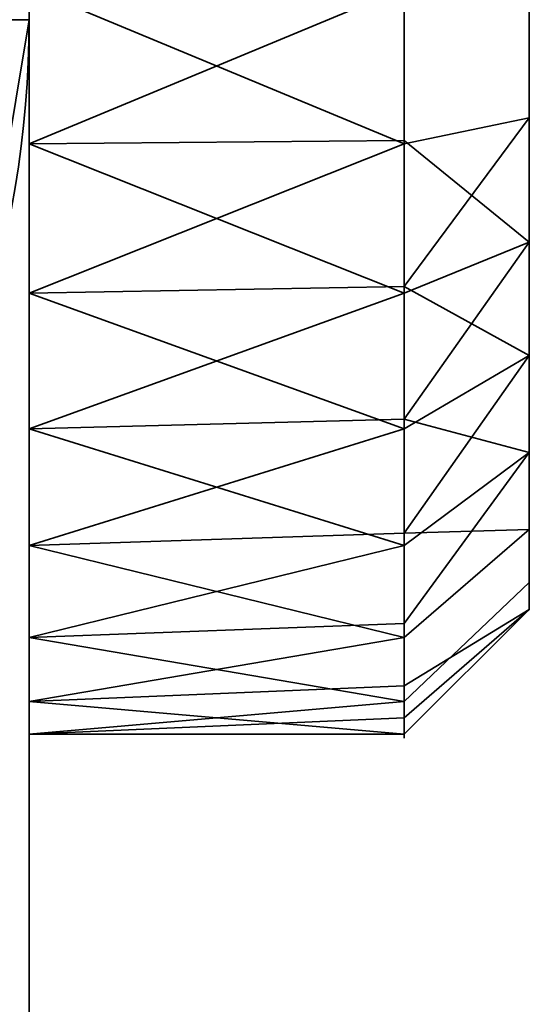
# Model space of a CAD drawing. Header units: millimetres. Extents: x -603 to 3703, y -115 to 193.
# Tile 627 of 656: x 3537.46 to 3539.5, y -23.56 to -19.63. Entities that reach past the tile are written whole.
import ezdxf

# ---------------------------------------------------------------- set-up
doc = ezdxf.new("R2010")
doc.units = ezdxf.units.MM
doc.layers.add('151', color=7, linetype='Continuous', true_color=0xffffff)

# ---------------------------------------------------------------- blocks, each defined once
blk = doc.blocks.new('UG_SURFACE_167')
at = {"layer": '151', "color": 252, "linetype": 'Continuous', "lineweight": 35}
for points in [[(2431.9999, -18, 2075.2499), (2431.9999, -29.92, 2075.2499), (3568.0001, -29.92, 2075.2499), (3568.0001, -18, 2075.2499)], [(2433.5001, -18, 2073.75), (3566.4999, -18, 2073.75), (3566.4999, -29.92, 2073.75), (2433.5001, -29.92, 2073.75)]]:
    blk.add_3dface(points, dxfattribs=at)
blk = doc.blocks.new('UG_SURFACE_170')
at = {"layer": '151', "color": 252, "linetype": 'Continuous', "lineweight": 35}
for points in [[(3535.5, -26, 331.25), (3537.4999, -26, 331.25), (3537.4999, -13, 331.25), (3535.5, -13, 331.25)], [(3535.5, -13, 322.25), (3537.4999, -13, 322.25), (3537.4999, -26, 322.25), (3535.5, -26, 322.25)], [(3537.4999, -20.1237, 329.6844), (3537.4999, -18.8763, 329.6844), (3537.4999, -13, 331.25), (3537.4999, -26, 331.25)], [(3537.4999, -26, 322.25), (3537.4999, -13, 322.25), (3537.4999, -19.5, 323.75), (3537.4999, -20.7202, 324.0094)], [(3539.5, -18.4832, 329.0339), (3539.5, -19.5, 329.25), (3539.5, -20.5168, 329.0339), (3539.5, -19.5, 326.75)], [(3537.4999, -18.8763, 329.6844), (3537.4999, -20.1237, 329.6844), (3539, -19.5, 329.75)], [(3539.5, -20.0198, 324.3046), (3539.5, -19.5, 324.25), (3539.5, -18.9802, 324.3046), (3539.5, -19.5, 326.75)], [(3537.4999, -20.1237, 329.6844), (3539, -20.1101, 329.6203), (3539, -19.5, 329.75)], [(3537.4999, -20.7202, 324.0094), (3537.4999, -19.5, 323.75), (3539, -20.1237, 323.8156)], [(3537.4999, -19.5, 323.75), (3539, -19.5, 323.75), (3539, -20.1237, 323.8156)], [(3539.5, -20.5168, 329.0339), (3539.5, -19.5, 329.25), (3539, -19.5, 329.75), (3539, -20.1101, 329.6203)], [(3539.5, -19.5, 324.25), (3539.5, -20.0198, 324.3046), (3539, -20.1237, 323.8156), (3539, -19.5, 323.75)], [(3539.5, -20.5168, 329.0339), (3539.5, -21.3579, 328.4228), (3539.5, -21.8776, 327.5225), (3539.5, -19.5, 326.75)], [(3539.5, -21.8776, 327.5225), (3539.5, -21.9863, 326.4887), (3539.5, -21.6651, 325.5), (3539.5, -19.5, 326.75)], [(3539.5, -21.6651, 325.5), (3539.5, -20.9695, 324.7274), (3539.5, -20.0198, 324.3046), (3539.5, -19.5, 326.75)], [(3537.2834, -20.9212, 316.75), (3537.4999, -19.627, 316.75), (3537.4238, -19.627, 317.1327), (3537.2102, -20.9041, 317.1327)], [(3537.2102, -20.9041, 314.3673), (3537.4238, -19.627, 314.3673), (3537.4999, -19.627, 314.75), (3537.2834, -20.9212, 314.75)], [(3537.2102, -20.9041, 336.3673), (3537.4238, -19.627, 336.3673), (3537.4999, -19.627, 336.75), (3537.2834, -20.9212, 336.75)], [(3537.2834, -20.9212, 338.75), (3537.4999, -19.627, 338.75), (3537.4238, -19.627, 339.1327), (3537.2102, -20.9041, 339.1327)], [(3537.4999, -19.627, 336.75), (3537.4999, -19.627, 338.75), (3537.2834, -20.9212, 338.75), (3537.2834, -20.9212, 336.75)], [(3537.4999, -19.627, 314.75), (3537.4999, -19.627, 316.75), (3537.2834, -20.9212, 316.75), (3537.2834, -20.9212, 314.75)], [(3539, -20.6935, 324.0693), (3539, -20.1237, 323.8156), (3539.5, -20.0198, 324.3046), (3539.5, -20.9695, 324.7274)], [(3539, -20.7202, 329.4906), (3539, -20.1101, 329.6203), (3537.4999, -20.1237, 329.6844)], [(3539, -20.1101, 329.6203), (3539, -20.7202, 329.4906), (3539.5, -20.5168, 329.0339)], [(3537.4999, -26, 331.25), (3537.4999, -21.2634, 329.1771), (3537.4999, -20.1237, 329.6844)], [(3539, -20.7202, 329.4906), (3537.4999, -20.1237, 329.6844), (3537.4999, -21.2634, 329.1771)], [(3539, -20.1237, 323.8156), (3539, -20.6935, 324.0693), (3537.4999, -20.7202, 324.0094)], [(3539.5, -20.5168, 329.0339), (3539, -20.7202, 329.4906), (3539, -21.2248, 329.124)], [(3539, -21.2248, 329.124), (3539, -21.7294, 328.7574), (3539.5, -21.3579, 328.4228), (3539.5, -20.5168, 329.0339)], [(3537.4999, -20.7202, 324.0094), (3539, -20.6935, 324.0693), (3539, -21.2634, 324.3229)], [(3539.5, -20.9695, 324.7274), (3539, -21.2634, 324.3229), (3539, -20.6935, 324.0693)], [(3537.4999, -26, 322.25), (3537.4999, -20.7202, 324.0094), (3537.4999, -21.7294, 324.7426)], [(3537.4999, -21.2634, 329.1771), (3539, -21.2248, 329.124), (3539, -20.7202, 329.4906)], [(3539, -21.2634, 324.3229), (3537.4999, -21.7294, 324.7426), (3537.4999, -20.7202, 324.0094)], [(3539, -21.6807, 324.7865), (3539, -21.2634, 324.3229), (3539.5, -20.9695, 324.7274), (3539.5, -21.6651, 325.5)], [(3539, -21.7294, 328.7574), (3539, -21.2248, 329.124), (3537.4999, -21.2634, 329.1771)], [(3537.4999, -22.0981, 328.25), (3537.4999, -21.2634, 329.1771), (3537.4999, -26, 331.25)], [(3537.4999, -21.2634, 329.1771), (3537.4999, -22.0981, 328.25), (3539, -21.7294, 328.7574)], [(3539, -21.2634, 324.3229), (3539, -21.6807, 324.7865), (3537.4999, -21.7294, 324.7426)], [(3539.5, -21.3579, 328.4228), (3539, -21.7294, 328.7574), (3539, -22.0413, 328.2172)], [(3539, -22.0413, 328.2172), (3539, -22.3532, 327.677), (3539.5, -21.8776, 327.5225), (3539.5, -21.3579, 328.4228)], [(3537.4999, -21.7294, 324.7426), (3539, -21.6807, 324.7865), (3539, -22.0981, 325.25)], [(3539.5, -21.6651, 325.5), (3539, -22.0981, 325.25), (3539, -21.6807, 324.7865)], [(3539, -22.2908, 325.8432), (3539, -22.0981, 325.25), (3539.5, -21.6651, 325.5), (3539.5, -21.9863, 326.4887)], [(3537.4999, -21.7294, 324.7426), (3537.4999, -22.3532, 325.8229), (3537.4999, -26, 322.25)], [(3537.4999, -22.0981, 328.25), (3539, -22.0413, 328.2172), (3539, -21.7294, 328.7574)], [(3539, -22.0981, 325.25), (3537.4999, -22.3532, 325.8229), (3537.4999, -21.7294, 324.7426)], [(3539.5, -21.9863, 326.4887), (3539.5, -21.8776, 327.5225), (3539, -22.3532, 327.677), (3539, -22.4184, 327.0567)], [(3539.5, -21.9863, 326.4887), (3539, -22.4836, 326.4364), (3539, -22.2908, 325.8432)], [(3539, -22.4184, 327.0567), (3539, -22.4836, 326.4364), (3539.5, -21.9863, 326.4887)], [(3539, -22.3532, 327.677), (3539, -22.0413, 328.2172), (3537.4999, -22.0981, 328.25)], [(3537.4999, -26, 331.25), (3537.4999, -22.4836, 327.0636), (3537.4999, -22.0981, 328.25)], [(3537.4999, -22.0981, 328.25), (3537.4999, -22.4836, 327.0636), (3539, -22.3532, 327.677)], [(3539, -22.0981, 325.25), (3539, -22.2908, 325.8432), (3537.4999, -22.3532, 325.8229)], [(3537.4999, -22.3532, 325.8229), (3539, -22.2908, 325.8432), (3539, -22.4836, 326.4364)], [(3537.4999, -26, 331.25), (3537.4999, -26, 322.25), (3537.4999, -22.3532, 325.8229), (3537.4999, -22.4836, 327.0636)], [(3537.4999, -22.4836, 327.0636), (3539, -22.4184, 327.0567), (3539, -22.3532, 327.677)], [(3537.4999, -22.4836, 327.0636), (3537.4999, -22.3532, 325.8229), (3539, -22.4836, 326.4364)], [(3539, -22.4836, 326.4364), (3539, -22.4184, 327.0567), (3537.4999, -22.4836, 327.0636)]]:
    blk.add_3dface(points, dxfattribs=at)
blk = doc.blocks.new('UG_SURFACE_176')
at = {"layer": '151', "color": 252, "linetype": 'Continuous', "lineweight": 35}
for points in [[(3535.5, -26, 1516.25), (3537.4999, -26, 1516.25), (3537.4999, -13, 1516.25), (3535.5, -13, 1516.25)], [(3535.5, -13, 1507.25), (3537.4999, -13, 1507.25), (3537.4999, -26, 1507.25), (3535.5, -26, 1507.25)], [(3537.4999, -13, 1516.25), (3537.4999, -26, 1516.25), (3537.4999, -20.1237, 1514.6844), (3537.4999, -18.8763, 1514.6844)], [(3537.4999, -26, 1507.25), (3537.4999, -13, 1507.25), (3537.4999, -19.5, 1508.75), (3537.4999, -20.7202, 1509.0094)], [(3539.5, -18.4832, 1514.0339), (3539.5, -19.5, 1514.25), (3539.5, -20.5168, 1514.0339), (3539.5, -19.5, 1511.75)], [(3537.4999, -18.8763, 1514.6844), (3537.4999, -20.1237, 1514.6844), (3539, -19.5, 1514.75)], [(3539.5, -20.0198, 1509.3046), (3539.5, -19.5, 1509.25), (3539.5, -18.9802, 1509.3046), (3539.5, -19.5, 1511.75)], [(3537.4999, -20.1237, 1514.6844), (3539, -20.1101, 1514.6203), (3539, -19.5, 1514.75)], [(3537.4999, -19.5, 1508.75), (3539, -19.5, 1508.75), (3539, -20.1237, 1508.8155)], [(3539, -20.1237, 1508.8155), (3537.4999, -20.7202, 1509.0094), (3537.4999, -19.5, 1508.75)], [(3539.5, -20.5168, 1514.0339), (3539.5, -19.5, 1514.25), (3539, -19.5, 1514.75), (3539, -20.1101, 1514.6203)], [(3539.5, -19.5, 1509.25), (3539.5, -20.0198, 1509.3046), (3539, -20.1237, 1508.8155), (3539, -19.5, 1508.75)], [(3539.5, -20.5168, 1514.0339), (3539.5, -21.3579, 1513.4228), (3539.5, -21.8776, 1512.5226), (3539.5, -19.5, 1511.75)], [(3539.5, -21.8776, 1512.5226), (3539.5, -21.9863, 1511.4887), (3539.5, -21.6651, 1510.5), (3539.5, -19.5, 1511.75)], [(3539.5, -21.6651, 1510.5), (3539.5, -20.9695, 1509.7275), (3539.5, -20.0198, 1509.3046), (3539.5, -19.5, 1511.75)], [(3537.2834, -20.9212, 1501.75), (3537.4999, -19.627, 1501.75), (3537.4238, -19.627, 1502.1327), (3537.2102, -20.9041, 1502.1327)], [(3537.2102, -20.9041, 1499.3674), (3537.4238, -19.627, 1499.3674), (3537.4999, -19.627, 1499.75), (3537.2834, -20.9212, 1499.75)], [(3537.2102, -20.9041, 1521.3673), (3537.4238, -19.627, 1521.3673), (3537.4999, -19.627, 1521.75), (3537.2834, -20.9212, 1521.75)], [(3537.2834, -20.9212, 1523.7499), (3537.4999, -19.627, 1523.7499), (3537.4238, -19.627, 1524.1327), (3537.2102, -20.9041, 1524.1327)], [(3537.4999, -19.627, 1521.75), (3537.4999, -19.627, 1523.7499), (3537.2834, -20.9212, 1523.7499), (3537.2834, -20.9212, 1521.75)], [(3537.4999, -19.627, 1499.75), (3537.4999, -19.627, 1501.75), (3537.2834, -20.9212, 1501.75), (3537.2834, -20.9212, 1499.75)], [(3539.5, -20.0198, 1509.3046), (3539.5, -20.9695, 1509.7275), (3539, -21.2634, 1509.323), (3539, -20.6935, 1509.0692)], [(3539, -20.6935, 1509.0692), (3539, -20.1237, 1508.8155), (3539.5, -20.0198, 1509.3046)], [(3539, -20.7202, 1514.4906), (3539, -20.1101, 1514.6203), (3537.4999, -20.1237, 1514.6844)], [(3539, -20.1101, 1514.6203), (3539, -20.7202, 1514.4906), (3539.5, -20.5168, 1514.0339)], [(3537.4999, -26, 1516.25), (3537.4999, -21.2634, 1514.1771), (3537.4999, -20.1237, 1514.6844)], [(3537.4999, -20.1237, 1514.6844), (3537.4999, -21.2634, 1514.1771), (3539, -20.7202, 1514.4906)], [(3539, -20.1237, 1508.8155), (3539, -20.6935, 1509.0692), (3537.4999, -20.7202, 1509.0094)], [(3539.5, -21.3579, 1513.4228), (3539.5, -20.5168, 1514.0339), (3539, -20.7202, 1514.4906), (3539, -21.2248, 1514.124)], [(3537.4999, -20.7202, 1509.0094), (3539, -20.6935, 1509.0692), (3539, -21.2634, 1509.323)], [(3537.4999, -26, 1507.25), (3537.4999, -20.7202, 1509.0094), (3537.4999, -21.7294, 1509.7426)], [(3537.4999, -21.2634, 1514.1771), (3539, -21.2248, 1514.124), (3539, -20.7202, 1514.4906)], [(3539, -21.2634, 1509.323), (3537.4999, -21.7294, 1509.7426), (3537.4999, -20.7202, 1509.0094)], [(3539.5, -20.9695, 1509.7275), (3539.5, -21.6651, 1510.5), (3539, -22.0981, 1510.25), (3539, -21.6807, 1509.7865)], [(3539, -21.6807, 1509.7865), (3539, -21.2634, 1509.323), (3539.5, -20.9695, 1509.7275)], [(3539, -21.7294, 1513.7573), (3539, -21.2248, 1514.124), (3537.4999, -21.2634, 1514.1771)], [(3539, -21.2248, 1514.124), (3539, -21.7294, 1513.7573), (3539.5, -21.3579, 1513.4228)], [(3537.4999, -26, 1516.25), (3537.4999, -22.0981, 1513.25), (3537.4999, -21.2634, 1514.1771)], [(3539, -21.7294, 1513.7573), (3537.4999, -21.2634, 1514.1771), (3537.4999, -22.0981, 1513.25)], [(3539, -21.2634, 1509.323), (3539, -21.6807, 1509.7865), (3537.4999, -21.7294, 1509.7426)], [(3539.5, -21.3579, 1513.4228), (3539, -21.7294, 1513.7573), (3539, -22.0413, 1513.2172)], [(3539, -22.0413, 1513.2172), (3539, -22.3532, 1512.6771), (3539.5, -21.8776, 1512.5226), (3539.5, -21.3579, 1513.4228)], [(3537.4999, -21.7294, 1509.7426), (3539, -21.6807, 1509.7865), (3539, -22.0981, 1510.25)], [(3539, -22.2908, 1510.8432), (3539, -22.0981, 1510.25), (3539.5, -21.6651, 1510.5), (3539.5, -21.9863, 1511.4887)], [(3537.4999, -26, 1507.25), (3537.4999, -21.7294, 1509.7426), (3537.4999, -22.3532, 1510.8229)], [(3537.4999, -22.0981, 1513.25), (3539, -22.0413, 1513.2172), (3539, -21.7294, 1513.7573)], [(3539, -22.0981, 1510.25), (3537.4999, -22.3532, 1510.8229), (3537.4999, -21.7294, 1509.7426)], [(3539.5, -21.9863, 1511.4887), (3539.5, -21.8776, 1512.5226), (3539, -22.3532, 1512.6771), (3539, -22.4184, 1512.0567)], [(3539.5, -21.9863, 1511.4887), (3539, -22.4836, 1511.4365), (3539, -22.2908, 1510.8432)], [(3539, -22.4184, 1512.0567), (3539, -22.4836, 1511.4365), (3539.5, -21.9863, 1511.4887)], [(3539, -22.3532, 1512.6771), (3539, -22.0413, 1513.2172), (3537.4999, -22.0981, 1513.25)], [(3537.4999, -22.4836, 1512.0636), (3537.4999, -22.0981, 1513.25), (3537.4999, -26, 1516.25)], [(3539, -22.3532, 1512.6771), (3537.4999, -22.0981, 1513.25), (3537.4999, -22.4836, 1512.0636)], [(3539, -22.0981, 1510.25), (3539, -22.2908, 1510.8432), (3537.4999, -22.3532, 1510.8229)], [(3537.4999, -22.3532, 1510.8229), (3539, -22.2908, 1510.8432), (3539, -22.4836, 1511.4365)], [(3537.4999, -22.3532, 1510.8229), (3537.4999, -22.4836, 1512.0636), (3537.4999, -26, 1516.25), (3537.4999, -26, 1507.25)], [(3537.4999, -22.4836, 1512.0636), (3539, -22.4184, 1512.0567), (3539, -22.3532, 1512.6771)], [(3537.4999, -22.4836, 1512.0636), (3537.4999, -22.3532, 1510.8229), (3539, -22.4836, 1511.4365)], [(3539, -22.4836, 1511.4365), (3539, -22.4184, 1512.0567), (3537.4999, -22.4836, 1512.0636)]]:
    blk.add_3dface(points, dxfattribs=at)
blk = doc.blocks.new('UG_SURFACE_179')
at = {"layer": '151', "color": 252, "linetype": 'Continuous', "lineweight": 35}
for points in [[(3535.5, -26, 1766.25), (3537.4999, -26, 1766.25), (3537.4999, -13, 1766.25), (3535.5, -13, 1766.25)], [(3535.5, -13, 1757.25), (3537.4999, -13, 1757.25), (3537.4999, -26, 1757.25), (3535.5, -26, 1757.25)], [(3537.4999, -13, 1766.25), (3537.4999, -26, 1766.25), (3537.4999, -20.1237, 1764.6844), (3537.4999, -18.8763, 1764.6844)], [(3537.4999, -26, 1757.25), (3537.4999, -13, 1757.25), (3537.4999, -19.5, 1758.75), (3537.4999, -20.7202, 1759.0094)], [(3539.5, -18.4832, 1764.0339), (3539.5, -19.5, 1764.25), (3539.5, -20.5168, 1764.0339), (3539.5, -19.5, 1761.75)], [(3537.4999, -18.8763, 1764.6844), (3537.4999, -20.1237, 1764.6844), (3539, -19.5, 1764.75)], [(3539.5, -20.0198, 1759.3046), (3539.5, -19.5, 1759.25), (3539.5, -18.9802, 1759.3046), (3539.5, -19.5, 1761.75)], [(3537.4999, -20.1237, 1764.6844), (3539, -20.1101, 1764.6203), (3539, -19.5, 1764.75)], [(3537.4999, -19.5, 1758.75), (3539, -19.5, 1758.75), (3539, -20.1237, 1758.8155)], [(3539, -20.1237, 1758.8155), (3537.4999, -20.7202, 1759.0094), (3537.4999, -19.5, 1758.75)], [(3539.5, -20.5168, 1764.0339), (3539.5, -19.5, 1764.25), (3539, -19.5, 1764.75), (3539, -20.1101, 1764.6203)], [(3539.5, -19.5, 1759.25), (3539.5, -20.0198, 1759.3046), (3539, -20.1237, 1758.8155), (3539, -19.5, 1758.75)], [(3539.5, -20.5168, 1764.0339), (3539.5, -21.3579, 1763.4228), (3539.5, -21.8776, 1762.5226), (3539.5, -19.5, 1761.75)], [(3539.5, -21.8776, 1762.5226), (3539.5, -21.9863, 1761.4887), (3539.5, -21.6651, 1760.5), (3539.5, -19.5, 1761.75)], [(3539.5, -21.6651, 1760.5), (3539.5, -20.9695, 1759.7275), (3539.5, -20.0198, 1759.3046), (3539.5, -19.5, 1761.75)], [(3537.2834, -20.9212, 1751.75), (3537.4999, -19.627, 1751.75), (3537.4238, -19.627, 1752.1327), (3537.2102, -20.9041, 1752.1327)], [(3537.2102, -20.9041, 1749.3674), (3537.4238, -19.627, 1749.3674), (3537.4999, -19.627, 1749.75), (3537.2834, -20.9212, 1749.75)], [(3537.2102, -20.9041, 1771.3673), (3537.4238, -19.627, 1771.3673), (3537.4999, -19.627, 1771.75), (3537.2834, -20.9212, 1771.75)], [(3537.2834, -20.9212, 1773.7499), (3537.4999, -19.627, 1773.7499), (3537.4238, -19.627, 1774.1327), (3537.2102, -20.9041, 1774.1327)], [(3537.4999, -19.627, 1771.75), (3537.4999, -19.627, 1773.7499), (3537.2834, -20.9212, 1773.7499), (3537.2834, -20.9212, 1771.75)], [(3537.4999, -19.627, 1749.75), (3537.4999, -19.627, 1751.75), (3537.2834, -20.9212, 1751.75), (3537.2834, -20.9212, 1749.75)], [(3539.5, -20.0198, 1759.3046), (3539.5, -20.9695, 1759.7275), (3539, -21.2634, 1759.323), (3539, -20.6935, 1759.0692)], [(3539, -20.6935, 1759.0692), (3539, -20.1237, 1758.8155), (3539.5, -20.0198, 1759.3046)], [(3539, -20.7202, 1764.4906), (3539, -20.1101, 1764.6203), (3537.4999, -20.1237, 1764.6844)], [(3539, -20.1101, 1764.6203), (3539, -20.7202, 1764.4906), (3539.5, -20.5168, 1764.0339)], [(3537.4999, -26, 1766.25), (3537.4999, -21.2634, 1764.1771), (3537.4999, -20.1237, 1764.6844)], [(3539, -20.7202, 1764.4906), (3537.4999, -20.1237, 1764.6844), (3537.4999, -21.2634, 1764.1771)], [(3539, -20.1237, 1758.8155), (3539, -20.6935, 1759.0692), (3537.4999, -20.7202, 1759.0094)], [(3539.5, -21.3579, 1763.4228), (3539.5, -20.5168, 1764.0339), (3539, -20.7202, 1764.4906), (3539, -21.2248, 1764.124)], [(3537.4999, -20.7202, 1759.0094), (3539, -20.6935, 1759.0692), (3539, -21.2634, 1759.323)], [(3537.4999, -26, 1757.25), (3537.4999, -20.7202, 1759.0094), (3537.4999, -21.7294, 1759.7426)], [(3537.4999, -21.2634, 1764.1771), (3539, -21.2248, 1764.124), (3539, -20.7202, 1764.4906)], [(3537.4999, -21.7294, 1759.7426), (3537.4999, -20.7202, 1759.0094), (3539, -21.2634, 1759.323)], [(3539.5, -20.9695, 1759.7275), (3539.5, -21.6651, 1760.5), (3539, -22.0981, 1760.25), (3539, -21.6807, 1759.7865)], [(3539, -21.6807, 1759.7865), (3539, -21.2634, 1759.323), (3539.5, -20.9695, 1759.7275)], [(3539, -21.7294, 1763.7573), (3539, -21.2248, 1764.124), (3537.4999, -21.2634, 1764.1771)], [(3539, -21.2248, 1764.124), (3539, -21.7294, 1763.7573), (3539.5, -21.3579, 1763.4228)], [(3537.4999, -26, 1766.25), (3537.4999, -22.0981, 1763.25), (3537.4999, -21.2634, 1764.1771)], [(3539, -21.7294, 1763.7573), (3537.4999, -21.2634, 1764.1771), (3537.4999, -22.0981, 1763.25)], [(3539, -21.2634, 1759.323), (3539, -21.6807, 1759.7865), (3537.4999, -21.7294, 1759.7426)], [(3539.5, -21.3579, 1763.4228), (3539, -21.7294, 1763.7573), (3539, -22.0413, 1763.2172)], [(3539, -22.0413, 1763.2172), (3539, -22.3532, 1762.6771), (3539.5, -21.8776, 1762.5226), (3539.5, -21.3579, 1763.4228)], [(3537.4999, -21.7294, 1759.7426), (3539, -21.6807, 1759.7865), (3539, -22.0981, 1760.25)], [(3539, -22.2908, 1760.8432), (3539, -22.0981, 1760.25), (3539.5, -21.6651, 1760.5), (3539.5, -21.9863, 1761.4887)], [(3537.4999, -26, 1757.25), (3537.4999, -21.7294, 1759.7426), (3537.4999, -22.3532, 1760.8229)], [(3537.4999, -22.0981, 1763.25), (3539, -22.0413, 1763.2172), (3539, -21.7294, 1763.7573)], [(3537.4999, -22.3532, 1760.8229), (3537.4999, -21.7294, 1759.7426), (3539, -22.0981, 1760.25)], [(3539.5, -21.9863, 1761.4887), (3539.5, -21.8776, 1762.5226), (3539, -22.3532, 1762.6771), (3539, -22.4184, 1762.0567)], [(3539.5, -21.9863, 1761.4887), (3539, -22.4836, 1761.4365), (3539, -22.2908, 1760.8432)], [(3539, -22.4184, 1762.0567), (3539, -22.4836, 1761.4365), (3539.5, -21.9863, 1761.4887)], [(3539, -22.3532, 1762.6771), (3539, -22.0413, 1763.2172), (3537.4999, -22.0981, 1763.25)], [(3537.4999, -22.4836, 1762.0636), (3537.4999, -22.0981, 1763.25), (3537.4999, -26, 1766.25)], [(3537.4999, -22.0981, 1763.25), (3537.4999, -22.4836, 1762.0636), (3539, -22.3532, 1762.6771)], [(3539, -22.0981, 1760.25), (3539, -22.2908, 1760.8432), (3537.4999, -22.3532, 1760.8229)], [(3537.4999, -22.3532, 1760.8229), (3539, -22.2908, 1760.8432), (3539, -22.4836, 1761.4365)], [(3537.4999, -22.3532, 1760.8229), (3537.4999, -22.4836, 1762.0636), (3537.4999, -26, 1766.25), (3537.4999, -26, 1757.25)], [(3537.4999, -22.4836, 1762.0636), (3539, -22.4184, 1762.0567), (3539, -22.3532, 1762.6771)], [(3537.4999, -22.4836, 1762.0636), (3537.4999, -22.3532, 1760.8229), (3539, -22.4836, 1761.4365)], [(3539, -22.4836, 1761.4365), (3539, -22.4184, 1762.0567), (3537.4999, -22.4836, 1762.0636)]]:
    blk.add_3dface(points, dxfattribs=at)

msp = doc.modelspace()

# ---------------------------------------------------------------- linework, layer by layer
at = {"layer": '151', "color": 252, "linetype": 'Continuous', "lineweight": 35, "true_color": 0x939598}
for p, q in [((3537.5, -26, 322.25), (3537.5, -13, 322.25)), ((3537.5, -13, 331.25), (3537.5, -26, 331.25)), ((3537.5, -26, 1507.25), (3537.5, -13, 1507.25)), ((3537.5, -13, 1516.25), (3537.5, -26, 1516.25)), ((3537.5, -13, 1766.25), (3537.5, -26, 1766.25)), ((3537.5, -26, 1757.25), (3537.5, -13, 1757.25)), ((3537.5, -19.373, 338.75), (3537.5, -19.627, 338.75)), ((3537.5, -19.627, 314.75), (3537.5, -19.373, 314.75)), ((3537.5, -19.627, 336.75), (3537.5, -19.373, 336.75)), ((3537.5, -19.373, 316.75), (3537.5, -19.627, 316.75)), ((3537.5, -19.627, 1521.75), (3537.5, -19.373, 1521.75)), ((3537.5, -19.627, 1499.75), (3537.5, -19.373, 1499.75)), ((3537.5, -19.373, 1501.75), (3537.5, -19.627, 1501.75)), ((3537.5, -19.373, 1523.75), (3537.5, -19.627, 1523.75)), ((3537.5, -19.627, 1749.75), (3537.5, -19.373, 1749.75)), ((3537.5, -19.373, 1773.75), (3537.5, -19.627, 1773.75)), ((3537.5, -19.373, 1751.75), (3537.5, -19.627, 1751.75)), ((3537.5, -19.627, 1771.75), (3537.5, -19.373, 1771.75)), ((3537.5, -19.627, 316.75), (3537.5, -19.627, 314.75)), ((3537.5, -19.627, 338.75), (3537.5, -19.627, 336.75)), ((3537.5, -19.627, 1501.75), (3537.5, -19.627, 1499.75)), ((3537.5, -19.627, 1523.75), (3537.5, -19.627, 1521.75)), ((3537.5, -19.627, 1773.75), (3537.5, -19.627, 1771.75)), ((3537.5, -19.627, 1751.75), (3537.5, -19.627, 1749.75))]:
    msp.add_line(p, q, dxfattribs=at)
at = {"layer": '151', "color": 252, "linetype": 'Continuous', "lineweight": 35, "true_color": 0x939598, "extrusion": (-1, 0, 0)}
for centre in [(19.5, 326.75, -3537.5), (19.5, 1511.75, -3537.5), (19.5, 1761.75, -3537.5), (19.5, 326.75, -3539), (19.5, 1511.75, -3539), (19.5, 1761.75, -3539)]:
    msp.add_circle(centre, 3, dxfattribs=at)
at = {"layer": '151', "color": 252, "linetype": 'Continuous', "lineweight": 35, "true_color": 0x939598, "extrusion": (0, 0, -1)}
for centre in [(-3533.5, -19.627, -316.75), (-3533.5, -19.627, -338.75), (-3533.5, -19.627, -1523.75), (-3533.5, -19.627, -1501.75), (-3533.5, -19.627, -1751.75), (-3533.5, -19.627, -1773.75)]:
    msp.add_arc(centre, 4, 180, 255.5225, dxfattribs=at)
at = {"layer": '151', "color": 252, "linetype": 'Continuous', "lineweight": 35, "true_color": 0x939598}
for centre in [(3533.5, -19.627, 336.75), (3533.5, -19.627, 314.75), (3533.5, -19.627, 1499.75), (3533.5, -19.627, 1521.75), (3533.5, -19.627, 1749.75), (3533.5, -19.627, 1771.75)]:
    msp.add_arc(centre, 4, 284.4775, 0, dxfattribs=at)
at = {"layer": '151', "color": 252, "linetype": 'Continuous', "lineweight": 35, "true_color": 0x939598, "extrusion": (0, -1, 0)}
for centre in [(3536.5, 314.75, 19.627), (3536.5, 1499.75, 19.627), (3536.5, 1749.75, 19.627)]:
    msp.add_arc(centre, 1, 270, 0, dxfattribs=at)
at = {"layer": '151', "color": 252, "linetype": 'Continuous', "lineweight": 35, "true_color": 0x939598, "extrusion": (0, 1, 0)}
for centre, start, end in [((-3536.5, 338.75, -19.627), 90, 180), ((-3536.5, 316.75, -19.627), 90, 180), ((-3536.5, 336.75, -19.627), 180, 270), ((-3536.5, 1521.75, -19.627), 180, 270), ((-3536.5, 1501.75, -19.627), 90, 180), ((-3536.5, 1523.75, -19.627), 90, 180), ((-3536.5, 1771.75, -19.627), 180, 270), ((-3536.5, 1773.75, -19.627), 90, 180), ((-3536.5, 1751.75, -19.627), 90, 180)]:
    msp.add_arc(centre, 1, start, end, dxfattribs=at)

# ---------------------------------------------------------------- block references
at = {"layer": '151', "color": 252, "linetype": 'Continuous', "lineweight": 35, "true_color": 0x939598}
for name in ['UG_SURFACE_167', 'UG_SURFACE_170', 'UG_SURFACE_176', 'UG_SURFACE_179']:
    msp.add_blockref(name, (0, 0), dxfattribs=at)

doc.saveas('drawing.dxf')
